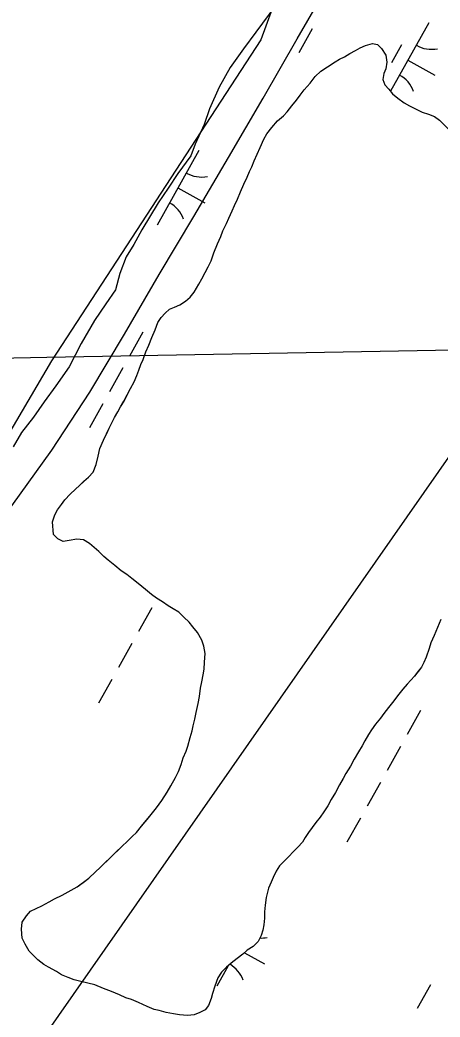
# Model space of a CAD drawing. Extents: x 3923531 to 3943530, y 207391 to 229799.
# Drawn here: x 3936058 to 3936304, y 217625 to 218207 of the extents above; entities that cross this region are included whole.
import ezdxf

# ---------------------------------------------------------------- set-up
doc = ezdxf.new("R2010")
doc.units = 0
for name, color, linetype in [('V-GRID-MAJR', 7, 'Continuous'), ('V-RIVR-EDGE', 7, 'Continuous'), ('V-RRAP-FSHR', 7, 'Continuous'), ('V-TOPO-SHOR', 7, 'Continuous'), ('V-UTIL-LINE', 7, 'Continuous'), ('V-WETL-SWMP', 7, 'Continuous')]:
    doc.layers.add(name, color=color, linetype=linetype)

msp = doc.modelspace()

# ---------------------------------------------------------------- linework, layer by layer
at = {"layer": 'V-GRID-MAJR'}
msp.add_spline([(3929435.52, 217891.88), (3930329.23, 217907.73), (3935652.4, 218002.59), (3939803.52, 218077.1)], degree=3, dxfattribs=at)
at = {"layer": 'V-RIVR-EDGE'}
msp.add_lwpolyline([(3936237.19, 218300.11), (3936198.99, 218195.63), (3936076.54, 218008.03), (3935982.17, 217847.38), (3935878.82, 217697.97), (3935745.14, 217520.47), (3935748.51, 217504.74), (3935761.99, 217492.38), (3935775.47, 217487.89), (3935784.45, 217476.66), (3935760.86, 217463.17), (3935773.22, 217448.57), (3935796.81, 217438.46), (3935826.02, 217420.49), (3935833.88, 217399.14), (3935799.06, 217405.88), (3935792.32, 217420.49), (3935777.71, 217426.1), (3935741.77, 217436.21), (3935714.8, 217438.46), (3935692.34, 217411.5), (3935673.24, 217410.37), (3935630.55, 217367.69), (3935560.9, 217257.59)], dxfattribs=at)
at = {"layer": 'V-RRAP-FSHR'}
msp.add_lwpolyline([(3935867.16, 217663.17), (3935890.1, 217695.93), (3935913.42, 217728.7), (3935936, 217761.45), (3935959.47, 217793.84), (3935982.95, 217826.23), (3936006.42, 217858.62), (3936029.9, 217891.3), (3936053.37, 217923.39), (3936076.84, 217955.78), (3936098.94, 217989.66), (3936119.24, 218023.54), (3936139.53, 218058.4), (3936159.82, 218092.47), (3936180.12, 218126.94), (3936200.28, 218161.49), (3936220.15, 218196.2), (3936240.17, 218230.92), (3936254.77, 218267.75), (3936265.22, 218306.36), (3936276.86, 218344.61), (3936289.27, 218382.64), (3936301.68, 218420.67), (3936315.41, 218458.12)], dxfattribs=at)
at = {"layer": 'V-TOPO-SHOR'}
for points in [[(3936077.12, 217913.89), (3936078.54, 217918.03), (3936080.16, 217920.98), (3936082.56, 217924.12), (3936084.37, 217926.87), (3936087.57, 217930.2), (3936090.57, 217933.14), (3936092.97, 217935.29), (3936095.56, 217937.64), (3936098.16, 217939.99), (3936100.96, 217942.92), (3936102.79, 217947.45), (3936103.83, 217952.39), (3936104.86, 217956.73), (3936107.08, 217961.65), (3936108.71, 217965.2), (3936110.33, 217968.74), (3936111.74, 217971.5), (3936113.35, 217974.84), (3936115.37, 217978.19), (3936116.98, 217981.14), (3936119, 217984.48), (3936120.41, 217987.24), (3936122.83, 217991.96), (3936124.85, 217995.7), (3936126.47, 217999.44), (3936127.69, 218002.59), (3936128.91, 218005.94), (3936130.13, 218008.89), (3936131.76, 218013.23), (3936133.58, 218017.17), (3936135.21, 218021.7), (3936137.23, 218026.23), (3936138.86, 218030.37), (3936140.67, 218033.32), (3936143.07, 218035.86), (3936145.66, 218038.21), (3936148.45, 218039.37), (3936151.62, 218040.72), (3936155.01, 218042.86), (3936157.61, 218045.21), (3936160.01, 218048.15), (3936162.63, 218052.87), (3936164.44, 218056.02), (3936166.46, 218059.75), (3936168.27, 218062.9), (3936169.89, 218066.45), (3936171.52, 218071.18), (3936173.56, 218076.5), (3936175.58, 218080.63), (3936176.8, 218083.98), (3936178.83, 218088.31), (3936180.24, 218091.46), (3936182.26, 218095.6), (3936183.48, 218098.75), (3936185.3, 218102.49), (3936187.12, 218106.82), (3936188.95, 218111.35), (3936190.97, 218115.29), (3936192.39, 218118.64), (3936193.61, 218121.4), (3936195.03, 218124.94), (3936196.85, 218128.88), (3936198.47, 218132.62), (3936200.7, 218137.54), (3936202.51, 218140.69), (3936205.32, 218144.42), (3936208.72, 218148.34), (3936212.12, 218151.27), (3936214.32, 218153.62), (3936217.12, 218156.96), (3936219.73, 218160.29), (3936221.93, 218163.24), (3936224.34, 218166.38), (3936227.74, 218170.3), (3936230.75, 218174.23), (3936233.95, 218177.36), (3936237.93, 218179.89), (3936242.31, 218182.81), (3936244.9, 218184.36), (3936247.88, 218185.72), (3936250.87, 218187.67), (3936254.25, 218189.41), (3936257.04, 218190.96), (3936260.02, 218192.32), (3936264.19, 218193.46), (3936267.15, 218192.84), (3936269.5, 218190.64), (3936272.03, 218186.66), (3936272.58, 218182.5), (3936271.95, 218178.74), (3936270.73, 218175.99), (3936270.3, 218172.43), (3936271.45, 218169.25), (3936273.8, 218166.85), (3936275.95, 218164.06), (3936279.09, 218161.46), (3936282.62, 218158.85), (3936285.77, 218157.04), (3936289.7, 218155.02), (3936293.25, 218153.4)], [(3936293.25, 218153.4), (3936296.99, 218152.17), (3936300.34, 218150.76), (3936303.29, 218148.75), (3936306.03, 218145.95)], [(3936107.18, 217893.8), (3936104.24, 217896.6), (3936101.49, 217899), (3936098.75, 217901.4), (3936095.41, 217903.42), (3936091.45, 217903.85), (3936086.89, 217903.11), (3936083.53, 217902.55), (3936080.38, 217903.97), (3936077.83, 217906.57), (3936077.12, 217913.89)], [(3936170.8, 217638.34), (3936169.98, 217635.38), (3936168.36, 217631.44), (3936166.35, 217628.89), (3936163.37, 217627.34), (3936159.99, 217625.99), (3936156.03, 217625.44), (3936151.48, 217625.88), (3936147.93, 217626.51), (3936143.59, 217627.35), (3936139.64, 217628.38), (3936136.68, 217629), (3936132.54, 217630.82), (3936127.42, 217633.05), (3936123.29, 217634.87), (3936120.13, 217635.9), (3936116.39, 217637.52), (3936111.67, 217639.55), (3936106.94, 217641.37), (3936102.01, 217643.4), (3936097.87, 217644.44), (3936093.72, 217645.47), (3936089.78, 217646.3), (3936086.43, 217647.72), (3936082.49, 217649.34), (3936079.54, 217651.15), (3936074.82, 217653.77), (3936072.07, 217655.39), (3936068.73, 217657.99), (3936065.99, 217660.79), (3936063.64, 217663.19), (3936061.31, 217667.17), (3936059.56, 217670.75), (3936059.02, 217675.9), (3936059.46, 217680.05), (3936062.07, 217683.78), (3936064.28, 217686.52), (3936067.66, 217688.07), (3936071.04, 217689.62), (3936075.21, 217691.95), (3936078.4, 217693.7), (3936082.77, 217695.83), (3936088.14, 217698.74), (3936091.72, 217700.68), (3936095.11, 217703.22), (3936098.5, 217705.76), (3936102.3, 217709.47), (3936105.1, 217712.02), (3936107.29, 217714.17), (3936111.49, 217718.28), (3936114.69, 217721.41), (3936117.48, 217724.15), (3936121.28, 217727.48), (3936123.68, 217730.03), (3936126.27, 217732.37), (3936129.28, 217736.1), (3936132.49, 217740.02), (3936134.89, 217742.96), (3936137.9, 217746.89), (3936141.11, 217751.21), (3936144.13, 217755.93), (3936146.34, 217759.66), (3936149.16, 217764.58), (3936150.78, 217768.12), (3936152.41, 217772.26), (3936153.63, 217776.01), (3936155.25, 217779.95), (3936156.27, 217782.9), (3936157.71, 217788.03), (3936158.74, 217791.78), (3936159.37, 217794.74), (3936160.4, 217798.69), (3936161.23, 217802.64), (3936162.27, 217807.77), (3936163.1, 217811.91), (3936163.75, 217816.85), (3936164.38, 217820.41), (3936165.21, 217824.55), (3936165.84, 217827.91), (3936166.08, 217832.06), (3936166.33, 217837), (3936165.58, 217841.36), (3936164.43, 217844.74), (3936161.91, 217849.31), (3936159.17, 217852.71), (3936157.03, 217855.3), (3936153.89, 217858.3), (3936150.95, 217861.1), (3936147.81, 217863.11), (3936144.86, 217864.92), (3936141.52, 217867.13), (3936137.98, 217869.35), (3936135.04, 217871.55), (3936131.5, 217874.36), (3936127.19, 217877.96), (3936123.66, 217880.77), (3936120.71, 217883.17), (3936117.38, 217885.38), (3936113.65, 217888.39), (3936109.72, 217891.6), (3936107.18, 217893.8)], [(3936304.03, 217856.95), (3936302.2, 217852.22), (3936300.17, 217847.49), (3936298.35, 217843.35), (3936297.32, 217840), (3936295.49, 217834.88), (3936294.27, 217831.72), (3936292.86, 217828.97), (3936290.85, 217826.62), (3936288.65, 217823.87), (3936286.65, 217821.51), (3936284.45, 217819.16), (3936281.84, 217816.22), (3936278.84, 217812.3), (3936276.63, 217809.35), (3936273.62, 217805.43), (3936270.81, 217801.9), (3936268.81, 217799.34), (3936266, 217795.81), (3936263.6, 217792.48), (3936261.79, 217789.72), (3936259.77, 217785.99), (3936258.16, 217783.04), (3936255.94, 217779.5), (3936253.53, 217775.37), (3936251.31, 217771.24), (3936248.69, 217766.91), (3936247.08, 217763.96), (3936244.87, 217760.23), (3936242.64, 217755.9), (3936240.03, 217751.77), (3936238.01, 217748.03), (3936235.8, 217744.49), (3936233.59, 217741.35), (3936231.18, 217738.21), (3936228.98, 217735.46), (3936226.77, 217732.52), (3936224.76, 217729.57), (3936223.35, 217726.82), (3936220.55, 217723.88), (3936217.75, 217721.14), (3936215.35, 217718.39), (3936212.15, 217715.26), (3936209.95, 217712.91), (3936207.94, 217709.77), (3936206.12, 217706.22), (3936204.91, 217703.47), (3936203.49, 217699.92), (3936202.04, 217694.4), (3936201.41, 217690.05), (3936201.17, 217686.1), (3936201.13, 217682.34), (3936200.7, 217678.58), (3936200.07, 217675.43), (3936199.05, 217672.27), (3936197.43, 217668.73), (3936194.43, 217665.79), (3936191.04, 217663.65), (3936188.45, 217661.3), (3936185.06, 217658.77), (3936181.67, 217656.03), (3936178.87, 217653.69), (3936175.88, 217650.75), (3936173.87, 217647.61), (3936172.03, 217642.68), (3936170.8, 217638.34)]]:
    msp.add_lwpolyline(points, dxfattribs=at)
at = {"layer": 'V-UTIL-LINE'}
msp.add_lwpolyline([(3939084.62, 223621.72), (3938057.71, 221140.48), (3938136.4, 220832.47), (3937591.63, 219695.21), (3936312.73, 217957.68), (3935106.6, 216231.89), (3934055.84, 214955.86), (3930691.13, 211497.88), (3930457.99, 211185.48)], dxfattribs=at)
at = {"layer": 'V-WETL-SWMP'}
for p, q in [((3936207.76, 218215.88), (3936196.03, 218200.06)), ((3936297.12, 218205.53), (3936274.8, 218165.56)), ((3936196.03, 218200.06), (3936188.75, 218190.36)), ((3936229.03, 218201.99), (3936221.23, 218188.02)), ((3936260.02, 218192.32), (3936264.19, 218193.46)), ((3936264.19, 218193.46), (3936267.15, 218192.84)), ((3936188.75, 218190.36), (3936181.07, 218179.48)), ((3936247.88, 218185.72), (3936250.87, 218187.67)), ((3936250.87, 218187.67), (3936254.25, 218189.41)), ((3936254.25, 218189.41), (3936257.04, 218190.96)), ((3936257.04, 218190.96), (3936260.02, 218192.32)), ((3936267.15, 218192.84), (3936269.5, 218190.64)), ((3936269.5, 218190.64), (3936272.03, 218186.66)), ((3936281.12, 218192.7), (3936275.27, 218182.23)), ((3936237.93, 218179.89), (3936242.31, 218182.81)), ((3936242.31, 218182.81), (3936244.9, 218184.36)), ((3936244.9, 218184.36), (3936247.88, 218185.72)), ((3936272.58, 218182.5), (3936271.95, 218178.74)), ((3936272.03, 218186.66), (3936272.58, 218182.5)), ((3936284.93, 218183.7), (3936300.64, 218174.92)), ((3936181.07, 218179.48), (3936174.57, 218167.99)), ((3936230.75, 218174.23), (3936233.95, 218177.36)), ((3936233.95, 218177.36), (3936237.93, 218179.89)), ((3936270.73, 218175.99), (3936270.3, 218172.43)), ((3936271.95, 218178.74), (3936270.73, 218175.99)), ((3936224.34, 218166.38), (3936227.74, 218170.3)), ((3936227.74, 218170.3), (3936230.75, 218174.23)), ((3936270.3, 218172.43), (3936271.45, 218169.25)), ((3936174.57, 218167.99), (3936169.05, 218155.29)), ((3936221.93, 218163.24), (3936224.34, 218166.38)), ((3936271.45, 218169.25), (3936273.8, 218166.86)), ((3936273.8, 218166.86), (3936275.95, 218164.06)), ((3936275.95, 218164.06), (3936279.09, 218161.46)), ((3936217.12, 218156.96), (3936219.73, 218160.29)), ((3936219.73, 218160.29), (3936221.93, 218163.24)), ((3936279.09, 218161.46), (3936282.62, 218158.85)), ((3936282.62, 218158.85), (3936285.77, 218157.04)), ((3936169.05, 218155.29), (3936165.77, 218146.15)), ((3936212.12, 218151.27), (3936214.32, 218153.62)), ((3936214.32, 218153.62), (3936217.12, 218156.96)), ((3936285.77, 218157.04), (3936289.7, 218155.02)), ((3936289.7, 218155.02), (3936293.25, 218153.4)), ((3936293.25, 218153.4), (3936296.99, 218152.17)), ((3936205.32, 218144.42), (3936208.72, 218148.34)), ((3936208.72, 218148.34), (3936212.12, 218151.27)), ((3936296.99, 218152.17), (3936300.34, 218150.75)), ((3936300.34, 218150.75), (3936303.29, 218148.74)), ((3936303.29, 218148.74), (3936308.57, 218143.35)), ((3936165.77, 218146.15), (3936160.67, 218134.64)), ((3936200.7, 218137.54), (3936202.51, 218140.69)), ((3936202.51, 218140.69), (3936205.32, 218144.42)), ((3936198.47, 218132.62), (3936200.7, 218137.54)), ((3936162.72, 218130.88), (3936138.33, 218087.23)), ((3936160.67, 218134.64), (3936158.01, 218127.89)), ((3936196.85, 218128.88), (3936198.47, 218132.62)), ((3936158.01, 218127.89), (3936150.52, 218117.6)), ((3936193.61, 218121.39), (3936195.03, 218124.94)), ((3936195.03, 218124.94), (3936196.85, 218128.88)), ((3936150.52, 218117.6), (3936144.85, 218108.89)), ((3936190.97, 218115.29), (3936192.39, 218118.64)), ((3936192.39, 218118.64), (3936193.61, 218121.39)), ((3936188.95, 218111.35), (3936190.97, 218115.29)), ((3936144.85, 218108.89), (3936138.98, 218100.38)), ((3936150.52, 218109.06), (3936166.24, 218100.28)), ((3936185.3, 218102.49), (3936187.13, 218106.82)), ((3936187.13, 218106.82), (3936188.95, 218111.35)), ((3936138.98, 218100.38), (3936129.45, 218084.53)), ((3936183.48, 218098.75), (3936185.3, 218102.49)), ((3936180.24, 218091.46), (3936182.26, 218095.6)), ((3936182.26, 218095.6), (3936183.48, 218098.75)), ((3936176.8, 218083.98), (3936178.82, 218088.31)), ((3936178.82, 218088.31), (3936180.24, 218091.46)), ((3936129.45, 218084.53), (3936124.78, 218076)), ((3936175.58, 218080.63), (3936176.8, 218083.98)), ((3936173.56, 218076.5), (3936175.58, 218080.63)), ((3936124.78, 218076), (3936120.32, 218068.87)), ((3936169.89, 218066.45), (3936171.52, 218071.18)), ((3936171.52, 218071.18), (3936173.56, 218076.5)), ((3936120.32, 218068.87), (3936116.63, 218059.14)), ((3936168.27, 218062.9), (3936169.89, 218066.45)), ((3936116.63, 218059.14), (3936113.94, 218049.6)), ((3936164.44, 218056.02), (3936166.46, 218059.75)), ((3936166.46, 218059.75), (3936168.27, 218062.9)), ((3936162.63, 218052.87), (3936164.44, 218056.02)), ((3936113.94, 218049.6), (3936108.47, 218041.29)), ((3936157.61, 218045.21), (3936160.01, 218048.15)), ((3936160.01, 218048.15), (3936162.63, 218052.87)), ((3936151.62, 218040.72), (3936155.01, 218042.86)), ((3936155.01, 218042.86), (3936157.61, 218045.21)), ((3936108.47, 218041.29), (3936101.79, 218031.59)), ((3936140.67, 218033.32), (3936143.07, 218035.86)), ((3936143.07, 218035.86), (3936145.66, 218038.21)), ((3936145.66, 218038.21), (3936148.45, 218039.37)), ((3936148.45, 218039.37), (3936151.62, 218040.72)), ((3936101.79, 218031.59), (3936093.88, 218018.11)), ((3936137.23, 218026.23), (3936138.86, 218030.37)), ((3936138.86, 218030.37), (3936140.67, 218033.32)), ((3936130.05, 218024.81), (3936122.25, 218010.84)), ((3936135.21, 218021.7), (3936137.23, 218026.23)), ((3936133.58, 218017.17), (3936135.21, 218021.7)), ((3936093.88, 218018.11), (3936086.96, 218004.63)), ((3936130.13, 218008.89), (3936131.75, 218013.23)), ((3936131.75, 218013.23), (3936133.58, 218017.17)), ((3936128.91, 218005.94), (3936130.13, 218008.89)), ((3936086.96, 218004.63), (3936079.07, 217993.35)), ((3936118.35, 218003.86), (3936110.54, 217989.89)), ((3936126.47, 217999.44), (3936127.69, 218002.59)), ((3936127.69, 218002.59), (3936128.91, 218005.94)), ((3936122.83, 217991.96), (3936124.85, 217995.69)), ((3936124.85, 217995.69), (3936126.47, 217999.44)), ((3936079.07, 217993.35), (3936072.39, 217984.05)), ((3936118.99, 217984.48), (3936122.83, 217991.96)), ((3936072.39, 217984.05), (3936066.12, 217975.14)), ((3936116.98, 217981.14), (3936118.99, 217984.48)), ((3936106.64, 217982.9), (3936098.84, 217968.94)), ((3936113.35, 217974.84), (3936115.37, 217978.19)), ((3936115.37, 217978.19), (3936116.98, 217981.14)), ((3936066.12, 217975.14), (3936059.05, 217966.25)), ((3936111.74, 217971.5), (3936113.35, 217974.84)), ((3936059.05, 217966.25), (3936054.18, 217957.72)), ((3936107.09, 217961.65), (3936110.33, 217968.74)), ((3936110.33, 217968.74), (3936111.74, 217971.5)), ((3936104.86, 217956.73), (3936107.09, 217961.65)), ((3936103.83, 217952.39), (3936104.86, 217956.73)), ((3936102.79, 217947.45), (3936103.83, 217952.39)), ((3936098.16, 217939.99), (3936100.96, 217942.92)), ((3936100.96, 217942.92), (3936102.79, 217947.45)), ((3936092.97, 217935.29), (3936098.16, 217939.99)), ((3936087.57, 217930.2), (3936090.57, 217933.14)), ((3936090.57, 217933.14), (3936092.97, 217935.29)), ((3936082.56, 217924.12), (3936084.37, 217926.87)), ((3936084.37, 217926.87), (3936087.57, 217930.2)), ((3936078.54, 217918.03), (3936080.16, 217920.98)), ((3936080.16, 217920.98), (3936082.56, 217924.12)), ((3936077.12, 217913.89), (3936078.54, 217918.03)), ((3936077.83, 217906.57), (3936077.12, 217913.89)), ((3936080.38, 217903.97), (3936077.83, 217906.57)), ((3936083.53, 217902.55), (3936080.38, 217903.97)), ((3936086.9, 217903.11), (3936083.53, 217902.55)), ((3936091.45, 217903.85), (3936086.9, 217903.11)), ((3936095.41, 217903.42), (3936091.45, 217903.85)), ((3936098.75, 217901.4), (3936095.41, 217903.42)), ((3936104.24, 217896.6), (3936098.75, 217901.4)), ((3936107.18, 217893.8), (3936104.24, 217896.6)), ((3936109.72, 217891.6), (3936107.18, 217893.8)), ((3936113.65, 217888.39), (3936109.72, 217891.6)), ((3936117.38, 217885.38), (3936113.65, 217888.39)), ((3936120.71, 217883.17), (3936117.38, 217885.38)), ((3936123.66, 217880.77), (3936120.71, 217883.17)), ((3936127.19, 217877.96), (3936123.66, 217880.77)), ((3936131.5, 217874.36), (3936127.19, 217877.96)), ((3936135.04, 217871.55), (3936131.5, 217874.36)), ((3936137.98, 217869.35), (3936135.04, 217871.55)), ((3936141.52, 217867.13), (3936137.98, 217869.35)), ((3936144.86, 217864.92), (3936141.52, 217867.13)), ((3936135.28, 217863.81), (3936127.48, 217849.84)), ((3936147.81, 217863.11), (3936144.86, 217864.92)), ((3936150.95, 217861.1), (3936147.81, 217863.11)), ((3936153.89, 217858.3), (3936150.95, 217861.1)), ((3936157.02, 217855.3), (3936153.89, 217858.3)), ((3936159.17, 217852.71), (3936157.02, 217855.3)), ((3936304.03, 217856.94), (3936302.2, 217852.21)), ((3936161.91, 217849.32), (3936159.17, 217852.71)), ((3936302.2, 217852.21), (3936300.17, 217847.49)), ((3936164.43, 217844.74), (3936161.91, 217849.32)), ((3936165.58, 217841.36), (3936164.43, 217844.74)), ((3936300.17, 217847.49), (3936298.35, 217843.35)), ((3936123.58, 217842.86), (3936115.77, 217828.89)), ((3936166.33, 217837), (3936165.58, 217841.36)), ((3936297.32, 217840), (3936295.49, 217834.88)), ((3936298.35, 217843.35), (3936297.32, 217840)), ((3936165.84, 217827.91), (3936166.08, 217832.06)), ((3936166.08, 217832.06), (3936166.33, 217837)), ((3936295.49, 217834.88), (3936294.27, 217831.72)), ((3936165.21, 217824.55), (3936165.84, 217827.91)), ((3936290.85, 217826.61), (3936288.65, 217823.87)), ((3936292.86, 217828.97), (3936290.85, 217826.61)), ((3936294.27, 217831.72), (3936292.86, 217828.97)), ((3936111.87, 217821.91), (3936104.07, 217807.94)), ((3936163.75, 217816.85), (3936164.38, 217820.41)), ((3936164.38, 217820.41), (3936165.21, 217824.55)), ((3936286.65, 217821.51), (3936284.45, 217819.16)), ((3936288.65, 217823.87), (3936286.65, 217821.51)), ((3936163.1, 217811.91), (3936163.75, 217816.85)), ((3936281.84, 217816.22), (3936278.84, 217812.3)), ((3936284.45, 217819.16), (3936281.84, 217816.22)), ((3936162.27, 217807.77), (3936163.1, 217811.91)), ((3936276.63, 217809.35), (3936273.62, 217805.43)), ((3936278.84, 217812.3), (3936276.63, 217809.35)), ((3936161.23, 217802.63), (3936162.27, 217807.77)), ((3936273.62, 217805.43), (3936270.81, 217801.9)), ((3936292.2, 217803.64), (3936284.4, 217789.67)), ((3936159.37, 217794.74), (3936160.4, 217798.69)), ((3936160.4, 217798.69), (3936161.23, 217802.63)), ((3936268.81, 217799.34), (3936266, 217795.81)), ((3936270.81, 217801.9), (3936268.81, 217799.34)), ((3936157.71, 217788.03), (3936158.74, 217791.78)), ((3936158.74, 217791.78), (3936159.37, 217794.74)), ((3936263.6, 217792.48), (3936261.79, 217789.72)), ((3936266, 217795.81), (3936263.6, 217792.48)), ((3936156.27, 217782.9), (3936157.71, 217788.03)), ((3936259.77, 217785.99), (3936258.16, 217783.04)), ((3936261.79, 217789.72), (3936259.77, 217785.99)), ((3936153.63, 217776.01), (3936155.25, 217779.95)), ((3936155.25, 217779.95), (3936156.27, 217782.9)), ((3936255.94, 217779.5), (3936253.53, 217775.37)), ((3936258.16, 217783.04), (3936255.94, 217779.5)), ((3936280.5, 217782.69), (3936272.69, 217768.72)), ((3936152.41, 217772.26), (3936153.63, 217776.01)), ((3936253.53, 217775.37), (3936251.31, 217771.24)), ((3936149.16, 217764.58), (3936150.78, 217768.12)), ((3936150.78, 217768.12), (3936152.41, 217772.26)), ((3936251.31, 217771.24), (3936248.69, 217766.91)), ((3936146.34, 217759.66), (3936149.16, 217764.58)), ((3936247.08, 217763.96), (3936244.86, 217760.23)), ((3936248.69, 217766.91), (3936247.08, 217763.96)), ((3936144.13, 217755.93), (3936146.34, 217759.66)), ((3936244.86, 217760.23), (3936242.64, 217755.9)), ((3936268.79, 217761.74), (3936260.99, 217747.77)), ((3936137.9, 217746.89), (3936141.11, 217751.21)), ((3936141.11, 217751.21), (3936144.13, 217755.93)), ((3936240.03, 217751.77), (3936238.01, 217748.03)), ((3936242.64, 217755.9), (3936240.03, 217751.77)), ((3936134.89, 217742.97), (3936137.9, 217746.89)), ((3936235.8, 217744.49), (3936233.59, 217741.35)), ((3936238.01, 217748.03), (3936235.8, 217744.49)), ((3936129.28, 217736.1), (3936134.89, 217742.97)), ((3936233.59, 217741.35), (3936231.18, 217738.21)), ((3936257.09, 217740.78), (3936249.28, 217726.82)), ((3936126.28, 217732.37), (3936129.28, 217736.1)), ((3936228.98, 217735.46), (3936226.77, 217732.52)), ((3936231.18, 217738.21), (3936228.98, 217735.46)), ((3936117.49, 217724.15), (3936121.28, 217727.48)), ((3936121.28, 217727.48), (3936123.68, 217730.03)), ((3936123.68, 217730.03), (3936126.28, 217732.37)), ((3936224.76, 217729.57), (3936223.35, 217726.82)), ((3936226.77, 217732.52), (3936224.76, 217729.57)), ((3936105.1, 217712.02), (3936117.49, 217724.15)), ((3936220.55, 217723.88), (3936217.75, 217721.14)), ((3936223.35, 217726.82), (3936220.55, 217723.88)), ((3936215.35, 217718.39), (3936212.15, 217715.26)), ((3936217.75, 217721.14), (3936215.35, 217718.39)), ((3936102.3, 217709.47), (3936105.1, 217712.02)), ((3936207.94, 217709.77), (3936206.12, 217706.22)), ((3936209.95, 217712.91), (3936207.94, 217709.77)), ((3936212.15, 217715.26), (3936209.95, 217712.91)), ((3936091.72, 217700.68), (3936098.5, 217705.76)), ((3936098.5, 217705.76), (3936102.3, 217709.47)), ((3936206.12, 217706.22), (3936204.91, 217703.47)), ((3936082.77, 217695.83), (3936091.72, 217700.68)), ((3936203.49, 217699.92), (3936202.05, 217694.4)), ((3936204.91, 217703.47), (3936203.49, 217699.92)), ((3936075.21, 217691.95), (3936078.4, 217693.7)), ((3936078.4, 217693.7), (3936082.77, 217695.83)), ((3936202.05, 217694.4), (3936201.41, 217690.05)), ((3936062.07, 217683.78), (3936064.28, 217686.52)), ((3936064.28, 217686.52), (3936071.04, 217689.62)), ((3936071.04, 217689.62), (3936075.21, 217691.95)), ((3936201.41, 217690.05), (3936201.17, 217686.1)), ((3936059.46, 217680.05), (3936062.07, 217683.78)), ((3936201.13, 217682.34), (3936200.7, 217678.58)), ((3936201.17, 217686.1), (3936201.13, 217682.34)), ((3936059.02, 217675.9), (3936059.46, 217680.05)), ((3936059.56, 217670.75), (3936059.02, 217675.9)), ((3936200.07, 217675.43), (3936199.05, 217672.27)), ((3936200.7, 217678.58), (3936200.07, 217675.43)), ((3936061.31, 217667.17), (3936059.56, 217670.75)), ((3936199.05, 217672.27), (3936197.43, 217668.73)), ((3936063.64, 217663.19), (3936061.31, 217667.17)), ((3936068.73, 217657.99), (3936063.64, 217663.19)), ((3936191.04, 217663.65), (3936188.45, 217661.3)), ((3936194.43, 217665.79), (3936191.04, 217663.65)), ((3936197.43, 217668.73), (3936194.43, 217665.79)), ((3936072.07, 217655.39), (3936068.73, 217657.99)), ((3936185.06, 217658.77), (3936181.67, 217656.03)), ((3936188.45, 217661.3), (3936185.06, 217658.77)), ((3936189.39, 217662.16), (3936201.07, 217655.63)), ((3936074.82, 217653.77), (3936072.07, 217655.39)), ((3936079.54, 217651.15), (3936074.82, 217653.77)), ((3936179.8, 217654.47), (3936173.17, 217642.58)), ((3936178.87, 217653.69), (3936175.88, 217650.75)), ((3936181.67, 217656.03), (3936178.87, 217653.69)), ((3936082.49, 217649.34), (3936079.54, 217651.15)), ((3936086.43, 217647.72), (3936082.49, 217649.34)), ((3936089.78, 217646.3), (3936086.43, 217647.72)), ((3936093.72, 217645.47), (3936089.78, 217646.3)), ((3936102.01, 217643.4), (3936093.72, 217645.47)), ((3936173.87, 217647.61), (3936172.03, 217642.68)), ((3936175.88, 217650.75), (3936173.87, 217647.61)), ((3936106.94, 217641.37), (3936102.01, 217643.4)), ((3936111.67, 217639.55), (3936106.94, 217641.37)), ((3936172.03, 217642.68), (3936170.8, 217638.34)), ((3936298.09, 217643.48), (3936290.28, 217629.51)), ((3936116.39, 217637.52), (3936111.67, 217639.55)), ((3936120.13, 217635.9), (3936116.39, 217637.52)), ((3936123.29, 217634.87), (3936120.13, 217635.9)), ((3936127.42, 217633.05), (3936123.29, 217634.87)), ((3936169.98, 217635.38), (3936168.36, 217631.44)), ((3936170.8, 217638.34), (3936169.98, 217635.38)), ((3936132.54, 217630.82), (3936127.42, 217633.05)), ((3936136.68, 217629), (3936132.54, 217630.82)), ((3936139.64, 217628.38), (3936136.68, 217629)), ((3936143.59, 217627.35), (3936139.64, 217628.38)), ((3936166.35, 217628.89), (3936163.37, 217627.34)), ((3936168.36, 217631.44), (3936166.35, 217628.89)), ((3936147.93, 217626.51), (3936143.59, 217627.35)), ((3936151.48, 217625.88), (3936147.93, 217626.51)), ((3936156.03, 217625.44), (3936151.48, 217625.88)), ((3936159.99, 217625.99), (3936156.03, 217625.44)), ((3936163.37, 217627.34), (3936159.99, 217625.99))]:
    msp.add_line(p, q, dxfattribs=at)
for centre, start, end in [((3936298.61, 218207.7), 240.03808, 281.58174), ((3936271.67, 218159.47), 20.03808, 61.58174), ((3936164.2, 218133.05), 240.03808, 281.58174), ((3936137.26, 218084.83), 20.03808, 61.58174), ((3936199.04, 217688.41), 267.8416, 281.58174), ((3936172.09, 217640.18), 20.03808, 59.86929)]:
    msp.add_arc(centre, 17.62, start, end, dxfattribs=at)

doc.saveas('drawing.dxf')
